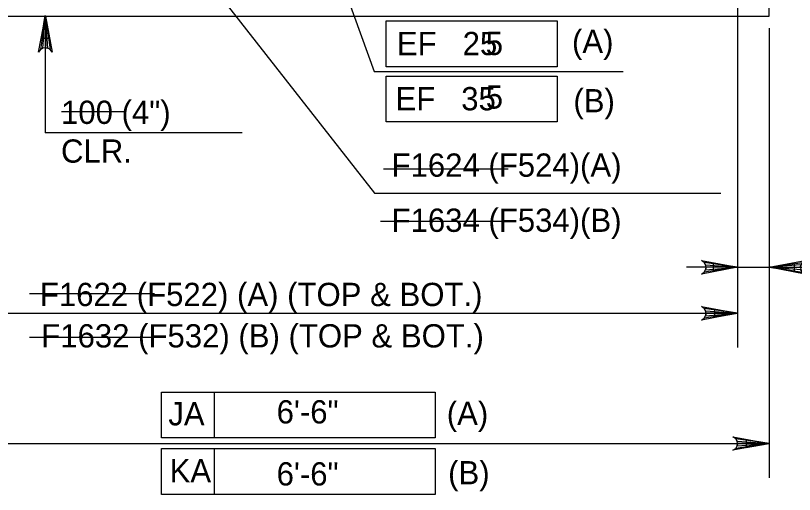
# Model space of a CAD drawing. Extents: x 179 to 454, y -271 to 54.
# Drawn here: x 270.997 to 275.014, y -55.042 to -52.571 of the extents above; entities that cross this region are included whole.
import ezdxf

# ---------------------------------------------------------------- set-up
doc = ezdxf.new("R2010")
doc.units = 0
for name, color, linetype in [('Level 3', 7, 'Continuous'), ('Level 4', 7, 'Continuous'), ('Level 41', 7, 'Continuous'), ('Level 6', 7, 'Continuous'), ('Level 9', 7, 'Continuous')]:
    doc.layers.add(name, color=color, linetype=linetype)

msp = doc.modelspace()

# ---------------------------------------------------------------- linework, layer by layer
at = {"layer": 'Level 4'}
for p, q in [((271.6654, -51.9777), (272.8484, -53.487)), ((272.6602, -52.3415), (272.8466, -52.86)), ((274.7208, -52.4539), (274.7208, -54.2843)), ((272.9095, -52.5988), (273.7911, -52.5988)), ((272.9095, -52.8351), (272.9095, -52.5988)), ((273.7911, -52.5988), (273.7911, -52.8351)), ((274.8834, -52.6359), (274.8834, -54.9564)), ((271.1504, -52.6677), (271.1504, -53.1755)), ((272.8466, -52.86), (274.131, -52.86)), ((273.7911, -52.8351), (272.9095, -52.8351)), ((272.9095, -52.8833), (273.7911, -52.8833)), ((272.9095, -53.1196), (272.9095, -52.8833)), ((273.7911, -52.8833), (273.7911, -53.1196)), ((273.7911, -53.1196), (272.9095, -53.1196)), ((274.8834, -53.4484), (274.8834, -53.9081)), ((272.8484, -53.487), (274.635, -53.487)), ((274.7208, -53.8698), (274.4572, -53.8698)), ((274.7208, -53.8698), (276.0712, -53.8698)), ((270.4752, -54.1072), (274.7208, -54.1072)), ((271.7492, -54.5141), (273.1612, -54.5141)), ((271.7492, -54.7503), (271.7492, -54.5141)), ((272.0229, -54.7503), (272.0229, -54.5141)), ((273.1612, -54.5141), (273.1612, -54.7503)), ((273.1612, -54.7503), (271.7492, -54.7503)), ((270.3125, -54.7792), (274.8834, -54.7792)), ((271.7492, -54.8055), (273.1612, -54.8055)), ((271.7492, -55.0418), (271.7492, -54.8055)), ((272.0229, -55.0418), (272.0229, -54.8055)), ((273.1612, -54.8055), (273.1612, -55.0418)), ((273.1612, -55.0418), (271.7492, -55.0418))]:
    msp.add_line(p, q, dxfattribs=at)
for points in [[(271.1509, -52.5744), (271.1859, -52.7608), (271.1759, -52.7465), (271.1634, -52.7391), (271.1509, -52.7369), (271.1384, -52.7391), (271.1259, -52.7465), (271.116, -52.7608), (271.1509, -52.5744), (271.1259, -52.7465), (271.1384, -52.7391), (271.1509, -52.5744), (271.1509, -52.7369), (271.1634, -52.7391), (271.1509, -52.5744), (271.1759, -52.7465)], [(274.7208, -53.8698), (274.5344, -53.9047), (274.5487, -53.8948), (274.5562, -53.8823), (274.5583, -53.8698), (274.5562, -53.8573), (274.5487, -53.8448), (274.5344, -53.8349), (274.7208, -53.8698), (274.5487, -53.8448), (274.5562, -53.8573), (274.7208, -53.8698), (274.5583, -53.8698), (274.5562, -53.8823), (274.7208, -53.8698), (274.5487, -53.8948)], [(274.8834, -53.8698), (275.0698, -53.8349), (275.0555, -53.8448), (275.0481, -53.8573), (275.0459, -53.8698), (275.0481, -53.8823), (275.0555, -53.8948), (275.0698, -53.9047), (274.8834, -53.8698), (275.0555, -53.8948), (275.0481, -53.8823), (274.8834, -53.8698), (275.0459, -53.8698), (275.0481, -53.8573), (274.8834, -53.8698), (275.0555, -53.8448)], [(274.7208, -54.1072), (274.5344, -54.1421), (274.5487, -54.1322), (274.5562, -54.1197), (274.5583, -54.1072), (274.5562, -54.0947), (274.5487, -54.0822), (274.5344, -54.0722), (274.7208, -54.1072), (274.5487, -54.0822), (274.5562, -54.0947), (274.7208, -54.1072), (274.5583, -54.1072), (274.5562, -54.1197), (274.7208, -54.1072), (274.5487, -54.1322)], [(274.8834, -54.7792), (274.697, -54.8142), (274.7113, -54.8042), (274.7188, -54.7918), (274.7209, -54.7792), (274.7188, -54.7667), (274.7113, -54.7542), (274.697, -54.7443), (274.8834, -54.7792), (274.7113, -54.7542), (274.7188, -54.7667), (274.8834, -54.7792), (274.7209, -54.7792), (274.7188, -54.7918), (274.8834, -54.7792), (274.7113, -54.8042)]]:
    msp.add_lwpolyline(points, dxfattribs=at)
for points in [[(271.1701, -52.6894), (271.1307, -52.6894), (271.1504, -52.5713)], [(274.5973, -53.8895), (274.5973, -53.8501), (274.7154, -53.8698)], [(275.0125, -53.8501), (275.0125, -53.8895), (274.8944, -53.8698)], [(274.6028, -54.0875), (274.6028, -54.1268), (274.7208, -54.1072)], [(274.7653, -54.7596), (274.7653, -54.7989), (274.8834, -54.7792)]]:
    msp.add_lwpolyline(points, close=True, dxfattribs=at)
at = {"layer": 'Level 41'}
for p, q in [((271.2348, -53.0663), (271.5638, -53.0663)), ((272.8946, -53.3626), (273.5376, -53.3626)), ((272.8796, -53.632), (273.5227, -53.632)), ((271.0699, -54.0056), (271.713, -54.0056)), ((271.0699, -54.2301), (271.728, -54.2301))]:
    msp.add_line(p, q, dxfattribs=at)
at = {"layer": 'Level 6'}
msp.add_line((272.1652, -53.1755), (271.1504, -53.1755), dxfattribs=at)
at = {"layer": 'Level 9'}
for p, q in [((274.8834, -52.5744), (274.8834, -51.5902)), ((270.3125, -52.5744), (274.8834, -52.5744))]:
    msp.add_line(p, q, dxfattribs=at)

# ---------------------------------------------------------------- texts
at = {"layer": 'Level 3'}
for s, p in [('100 (4")', (271.2317, -53.1303)), ('CLR.', (271.2317, -53.3303))]:
    msp.add_text(s, height=0.12, dxfattribs=at).set_placement(p)
at = {"layer": 'Level 4'}
for s, p in [('EF   25', (272.9642, -52.7756)), ('(A)', (273.8672, -52.7647)), ('EF   35', (272.957, -53.0602)), ('(B)', (273.8743, -53.0704)), ('F1624 (F524)(A)', (272.9365, -53.4027)), ('F1634 (F534)(B)', (272.9365, -53.6872)), ('F1622 (F522) (A) (TOP & BOT.)', (271.1227, -54.07)), ('F1632 (F532) (B) (TOP & BOT.)', (271.1298, -54.2835)), ('JA', (271.7851, -54.6857)), ('(A)', (273.2212, -54.6839)), ('KA', (271.7919, -54.9797)), ('(B)', (273.2283, -54.9897))]:
    msp.add_text(s, height=0.12, dxfattribs=at).set_placement(p)
at = {"layer": 'Level 41'}
for s, p in [('5', (273.4222, -52.7748)), ('5', (273.4222, -53.0512)), ('6\'-6"', (272.3437, -54.6756)), ('6\'-6"', (272.3437, -54.9957))]:
    msp.add_text(s, height=0.12, dxfattribs=at).set_placement(p)

doc.saveas('drawing.dxf')
